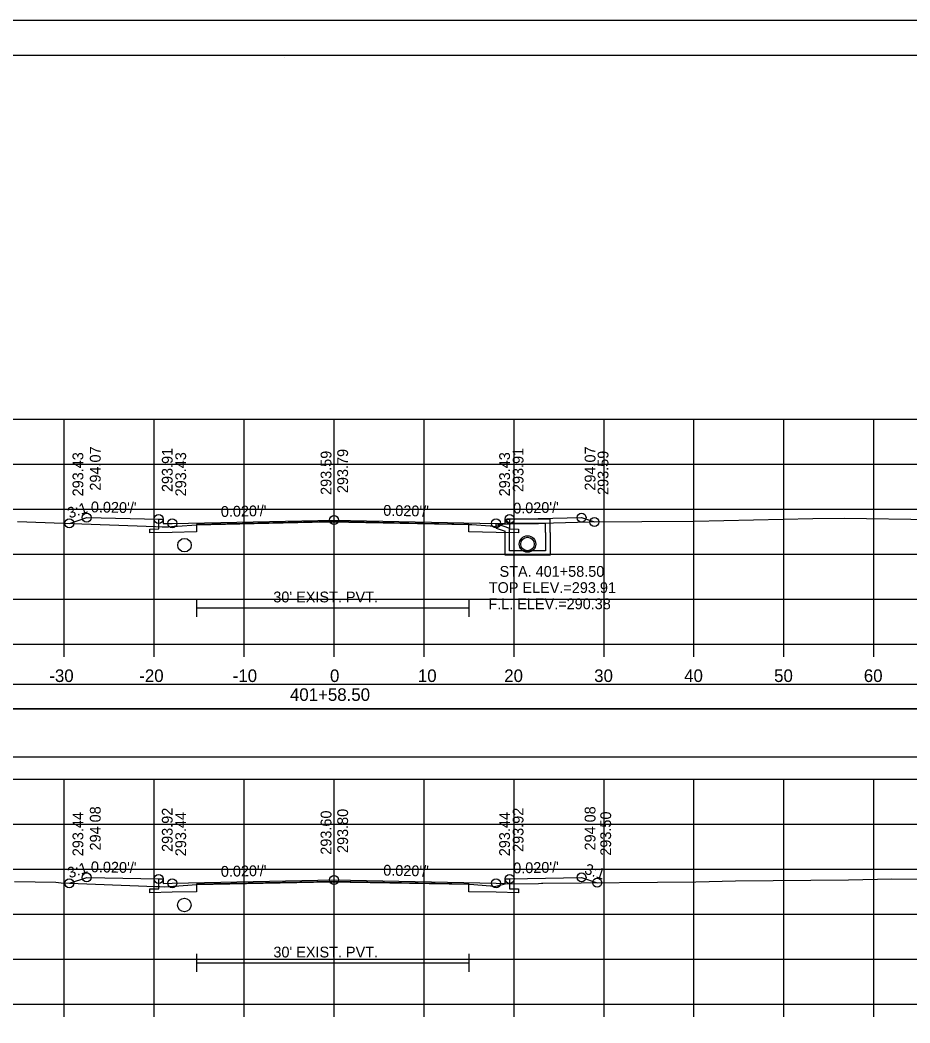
# Model space of a CAD drawing. Extents: x 1370538 to 1372872, y 376220 to 381127.
# Drawn here: x 1370673.7 to 1370772.6, y 376322.3 to 376433.8 of the extents above; entities that cross this region are included whole.
import ezdxf

# ---------------------------------------------------------------- set-up
doc = ezdxf.new("R2010")
doc.units = 0
for name, color, linetype in [('R_Border', 7, 'Continuous'), ('R_Border Notes', 7, 'Continuous'), ('R_Border PE', 7, 'Continuous'), ('R_Border Prem', 7, 'Continuous'), ('R_Dimension', 7, 'Continuous'), ('R_Fin Surface', 7, 'Continuous'), ('R_Grid', 7, 'Continuous'), ('R_No Plot', 7, 'Continuous'), ('R_Water', 7, 'Continuous'), ('R_Water Annot', 7, 'Continuous'), ('R_Xsect Elev', 7, 'Continuous'), ('R_Xsect Slope', 7, 'Continuous'), ('T_Detection Zones', 7, 'Continuous')]:
    doc.layers.add(name, color=color, linetype=linetype)

msp = doc.modelspace()

# ---------------------------------------------------------------- linework, layer by layer
at = {"layer": 'R_Border'}
for p, q in [((1370693.32, 376369.46), (1370693.32, 376367.46)), ((1370723.58, 376369.46), (1370723.58, 376367.46)), ((1370693.32, 376368.46), (1370723.58, 376368.46)), ((1370693.32, 376330), (1370693.32, 376328)), ((1370723.59, 376330), (1370723.59, 376328)), ((1370693.32, 376329), (1370723.59, 376329))]:
    msp.add_line(p, q, dxfattribs=at)
for points in [[(1370728.11, 376378.32), (1370728.11, 376377.23), (1370729.11, 376377.21), (1370729.11, 376376.79), (1370726.61, 376376.84), (1370723.58, 376376.9), (1370723.58, 376377.73), (1370708.61, 376378.03), (1370693.32, 376377.73), (1370693.31, 376376.89), (1370690.61, 376376.84), (1370688.11, 376376.79), (1370688.11, 376377.21), (1370689.11, 376377.23), (1370689.11, 376378.32)], [(1370728.11, 376338.33), (1370728.11, 376337.24), (1370729.11, 376337.22), (1370729.11, 376336.8), (1370726.61, 376336.85), (1370723.59, 376336.91), (1370723.59, 376337.74), (1370708.61, 376338.04), (1370693.32, 376337.74), (1370693.32, 376336.9), (1370690.61, 376336.85), (1370688.11, 376336.8), (1370688.11, 376337.22), (1370689.11, 376337.24), (1370689.11, 376338.33)]]:
    msp.add_lwpolyline(points, dxfattribs=at)
at = {"layer": 'R_Border Notes'}
for p, q in [((1370550.61, 376429.87), (1370866.79, 376429.87)), ((1370703.13, 376429.61), (1370703.13, 376429.61)), ((1370703.13, 376429.61), (1370703.13, 376429.61))]:
    msp.add_line(p, q, dxfattribs=at)
at = {"layer": 'R_Border Prem'}
for p, q in [((1370558.61, 376364.41), (1370858.61, 376364.41)), ((1370678.61, 376363.01), (1370678.61, 376364.41)), ((1370688.61, 376363.01), (1370688.61, 376364.41)), ((1370698.61, 376363.01), (1370698.61, 376364.41)), ((1370708.61, 376363.01), (1370708.61, 376364.41)), ((1370718.61, 376363.01), (1370718.61, 376364.41)), ((1370728.61, 376363.01), (1370728.61, 376364.41)), ((1370738.61, 376363.01), (1370738.61, 376364.41)), ((1370748.61, 376363.01), (1370748.61, 376364.41)), ((1370758.61, 376363.01), (1370758.61, 376364.41)), ((1370768.61, 376363.01), (1370768.61, 376364.41)), ((1370558.61, 376324.41), (1370858.61, 376324.41)), ((1370678.61, 376323.01), (1370678.61, 376324.41)), ((1370688.61, 376323.01), (1370688.61, 376324.41)), ((1370698.61, 376323.01), (1370698.61, 376324.41)), ((1370708.61, 376323.01), (1370708.61, 376324.41)), ((1370718.61, 376323.01), (1370718.61, 376324.41)), ((1370728.61, 376323.01), (1370728.61, 376324.41)), ((1370738.61, 376323.01), (1370738.61, 376324.41)), ((1370748.61, 376323.01), (1370748.61, 376324.41)), ((1370758.61, 376323.01), (1370758.61, 376324.41)), ((1370768.61, 376323.01), (1370768.61, 376324.41))]:
    msp.add_line(p, q, dxfattribs=at)
at = {"layer": 'R_Dimension'}
for points in [[(1370673.4, 376378.05), (1370688.77, 376377.49), (1370689.51, 376377.45), (1370689.73, 376377.44), (1370690.21, 376377.47), (1370690.83, 376377.51), (1370691.21, 376377.54), (1370693.32, 376377.68), (1370706.16, 376377.96), (1370708.2, 376378.01), (1370710.26, 376377.97), (1370723.58, 376377.73), (1370723.9, 376377.71), (1370725.95, 376377.56), (1370726.09, 376377.55), (1370726.42, 376377.48), (1370727.3, 376377.71), (1370727.49, 376377.77), (1370728.21, 376377.78), (1370731.32, 376377.82), (1370731.6, 376377.85), (1370731.65, 376377.86), (1370737.01, 376378), (1370748.63, 376378.09), (1370761.81, 376378.38), (1370765.35, 376378.4), (1370775.16, 376378.26)], [(1370673.07, 376338.05), (1370677.67, 376337.96), (1370678.27, 376337.88), (1370688.75, 376337.5), (1370689.25, 376337.47), (1370689.74, 376337.46), (1370690.75, 376337.53), (1370690.83, 376337.53), (1370690.88, 376337.53), (1370693.32, 376337.7), (1370708.17, 376338.02), (1370708.19, 376338.03), (1370708.22, 376338.02), (1370723.59, 376337.74), (1370723.64, 376337.74), (1370726, 376337.57), (1370726.03, 376337.57), (1370726.42, 376337.49), (1370727.48, 376337.76), (1370727.51, 376337.77), (1370727.61, 376337.77), (1370731.33, 376337.83), (1370731.66, 376337.86), (1370731.67, 376337.86), (1370731.82, 376337.86), (1370748.83, 376338), (1370753.23, 376338.1), (1370765.78, 376338.23), (1370770.61, 376338.34), (1370776.58, 376338.25)]]:
    msp.add_lwpolyline(points, dxfattribs=at)
at = {"layer": 'R_Fin Surface'}
for points in [[(1370679.18, 376377.84), (1370681.11, 376378.48), (1370689.11, 376378.32), (1370689.61, 376378.32), (1370689.61, 376377.82), (1370690.61, 376377.84), (1370708.61, 376378.2), (1370726.61, 376377.84), (1370727.61, 376377.82), (1370727.61, 376378.32), (1370728.11, 376378.32), (1370736.11, 376378.48), (1370737.55, 376378)], [(1370679.18, 376337.85), (1370681.11, 376338.49), (1370689.11, 376338.33), (1370689.61, 376338.33), (1370689.61, 376337.83), (1370690.61, 376337.85), (1370708.61, 376338.21), (1370726.61, 376337.85), (1370727.61, 376337.83), (1370727.61, 376338.33), (1370728.11, 376338.33), (1370736.11, 376338.49), (1370737.85, 376337.91)]]:
    msp.add_lwpolyline(points, dxfattribs=at)
at = {"layer": 'R_Grid'}
for p, q in [((1370558.61, 376389.41), (1370858.61, 376389.41)), ((1370678.61, 376364.41), (1370678.61, 376389.41)), ((1370688.61, 376364.41), (1370688.61, 376389.41)), ((1370698.61, 376364.41), (1370698.61, 376389.41)), ((1370708.61, 376364.41), (1370708.61, 376389.41)), ((1370718.61, 376364.41), (1370718.61, 376389.41)), ((1370728.61, 376364.41), (1370728.61, 376389.41)), ((1370738.61, 376364.41), (1370738.61, 376389.41)), ((1370748.61, 376364.41), (1370748.61, 376389.41)), ((1370758.61, 376364.41), (1370758.61, 376389.41)), ((1370768.61, 376364.41), (1370768.61, 376389.41)), ((1370558.61, 376384.41), (1370858.61, 376384.41)), ((1370558.61, 376379.41), (1370858.61, 376379.41)), ((1370558.61, 376374.41), (1370858.61, 376374.41)), ((1370558.61, 376369.41), (1370858.61, 376369.41)), ((1370558.61, 376364.41), (1370858.61, 376364.41)), ((1370558.61, 376349.41), (1370858.61, 376349.41)), ((1370678.61, 376324.41), (1370678.61, 376349.41)), ((1370688.61, 376324.41), (1370688.61, 376349.41)), ((1370698.61, 376324.41), (1370698.61, 376349.41)), ((1370708.61, 376324.41), (1370708.61, 376349.41)), ((1370718.61, 376324.41), (1370718.61, 376349.41)), ((1370728.61, 376324.41), (1370728.61, 376349.41)), ((1370738.61, 376324.41), (1370738.61, 376349.41)), ((1370748.61, 376324.41), (1370748.61, 376349.41)), ((1370758.61, 376324.41), (1370758.61, 376349.41)), ((1370768.61, 376324.41), (1370768.61, 376349.41)), ((1370558.61, 376344.41), (1370858.61, 376344.41)), ((1370558.61, 376339.41), (1370858.61, 376339.41)), ((1370558.61, 376334.41), (1370858.61, 376334.41)), ((1370558.61, 376329.41), (1370858.61, 376329.41)), ((1370558.61, 376324.41), (1370858.61, 376324.41))]:
    msp.add_line(p, q, dxfattribs=at)
at = {"layer": 'R_No Plot'}
msp.add_line((1370538.21, 376433.77), (1370871.54, 376433.77), dxfattribs=at)
for points in [[(1370538.2, 376433.77), (1370871.54, 376433.77), (1370871.54, 376220.43), (1370538.2, 376220.43)], [(1370784.53, 376429.87), (1370784.53, 376419.99), (1370820.26, 376419.99), (1370820.26, 376417.07), (1370843.46, 376417.07), (1370843.46, 376392.74), (1370866.79, 376392.74), (1370866.79, 376224.41), (1370550.61, 376224.41), (1370550.61, 376429.87)]]:
    msp.add_lwpolyline(points, close=True, dxfattribs=at)
for centre, radius in [((1370681.11, 376378.48), 0.5), ((1370689.11, 376378.32), 0.5), ((1370708.61, 376378.2), 0.5), ((1370728.11, 376378.32), 0.5), ((1370736.11, 376378.48), 0.5), ((1370737.55, 376378), 0.5), ((1370679.18, 376377.84), 0.5), ((1370690.61, 376377.84), 0.5), ((1370726.61, 376377.84), 0.5), ((1370730.11, 376375.54), 0.917), ((1370679.18, 376337.85), 0.5), ((1370681.11, 376338.49), 0.5), ((1370689.11, 376338.33), 0.5), ((1370690.61, 376337.85), 0.5), ((1370708.61, 376338.21), 0.5), ((1370726.61, 376337.85), 0.5), ((1370728.11, 376338.33), 0.5), ((1370736.11, 376338.49), 0.5), ((1370737.85, 376337.91), 0.5)]:
    msp.add_circle(centre, radius, dxfattribs=at)
at = {"layer": 'R_Water'}
for p, q in [((1370726.61, 376377.84), (1370728.11, 376377.32)), ((1370726.61, 376377.31), (1370727.61, 376376.97)), ((1370727.77, 376378.16), (1370727.86, 376378.32)), ((1370727.77, 376378.16), (1370728.11, 376377.82)), ((1370732.61, 376378.32), (1370727.86, 376378.32)), ((1370732.11, 376377.82), (1370728.11, 376377.82)), ((1370728.11, 376376.82), (1370728.11, 376377.32)), ((1370732.11, 376376.82), (1370732.11, 376377.82)), ((1370732.61, 376376.82), (1370732.61, 376378.32)), ((1370727.61, 376376.82), (1370727.61, 376376.97))]:
    msp.add_line(p, q, dxfattribs=at)
for points in [[(1370726.61, 376377.31), (1370726.61, 376377.84)], [(1370732.61, 376376.82), (1370732.61, 376374.29), (1370730.11, 376374.29), (1370727.61, 376374.29), (1370727.61, 376376.82)], [(1370732.11, 376376.82), (1370732.11, 376374.79), (1370730.11, 376374.79), (1370728.11, 376374.79), (1370728.11, 376376.82)]]:
    msp.add_lwpolyline(points, dxfattribs=at)
for centre in [(1370691.98, 376375.42), (1370730.11, 376375.54), (1370691.96, 376335.43)]:
    msp.add_circle(centre, 0.75, dxfattribs=at)
at = {"layer": 'R_Xsect Elev'}
for p, q in [((1370708.61, 376378), (1370708.61, 376388)), ((1370708.61, 376338.02), (1370708.61, 376348.02))]:
    msp.add_line(p, q, dxfattribs=at)
at = {"layer": 'T_Detection Zones'}
for points in [[(1370552.62, 376357.24), (1370864.59, 376357.24), (1370864.59, 376359.94), (1370552.62, 376359.94)], [(1370552.62, 376351.91), (1370864.59, 376351.91), (1370864.59, 376357.24), (1370552.62, 376357.24)]]:
    msp.add_lwpolyline(points, close=True, dxfattribs=at)

# ---------------------------------------------------------------- texts
at = {"layer": 'R_Border PE'}
for s, p in [('-30', (1370676.95, 376360.21)), ('-20', (1370686.95, 376360.21)), ('-10', (1370697.34, 376360.21)), ('0', (1370708.15, 376360.21)), ('10', (1370717.92, 376360.21)), ('20', (1370727.52, 376360.21)), ('30', (1370737.52, 376360.21)), ('40', (1370747.52, 376360.21)), ('50', (1370757.52, 376360.21)), ('60', (1370767.49, 376360.21)), ('401+58.50', (1370703.7, 376358.11))]:
    msp.add_text(s, height=1.4, dxfattribs=at).set_placement(p)
at = {"layer": 'R_Water'}
for p in [(1370701.85, 376369.06), (1370701.86, 376329.6)]:
    msp.add_text("30' EXIST. PVT.", height=1.2, dxfattribs=at).set_placement(p)
at = {"layer": 'R_Water Annot'}
for s, p in [('STA. 401+58.50', (1370727, 376371.9)), ('TOP ELEV.=293.91', (1370725.8, 376370.1)), ('F.L. ELEV.=290.38', (1370725.76, 376368.3))]:
    msp.add_text(s, height=1.2, dxfattribs=at).set_placement(p)
at = {"layer": 'R_Xsect Elev'}
for s, p in [('294.07', (1370682.66, 376381.48)), ('294.07', (1370737.66, 376381.48)), ('293.43', (1370680.73, 376380.84)), ('293.91', (1370690.66, 376381.32)), ('293.43', (1370692.16, 376380.84)), ('293.59', (1370708.31, 376381)), ('293.79', (1370710.16, 376381.2)), ('293.43', (1370728.16, 376380.84)), ('293.91', (1370729.66, 376381.32)), ('293.59', (1370739.1, 376381)), ('294.08', (1370682.66, 376341.49)), ('293.92', (1370690.66, 376341.33)), ('293.80', (1370710.16, 376341.21)), ('293.92', (1370729.66, 376341.33)), ('294.08', (1370737.66, 376341.49)), ('293.44', (1370680.73, 376340.85)), ('293.44', (1370692.16, 376340.85)), ('293.60', (1370708.31, 376341.02)), ('293.44', (1370728.16, 376340.85)), ('293.50', (1370739.4, 376340.91))]:
    msp.add_text(s, height=1.2, rotation=90, dxfattribs=at).set_placement(p)
at = {"layer": 'R_Xsect Slope'}
for s, rotation, p in [('3:1', 18.4349, (1370679.2, 376378.37)), ("0.020'/'", 358.8542, (1370681.56, 376379.07)), ("0.020'/'", 1.1458, (1370696.03, 376378.55)), ("0.020'/'", 358.8542, (1370714.06, 376378.69)), ("0.020'/'", 1.1458, (1370728.53, 376378.93)), ('3:1', 18.4349, (1370679.2, 376338.38)), ("0.020'/'", 358.8542, (1370681.56, 376339.08)), ("0.020'/'", 1.1458, (1370696.03, 376338.56)), ("0.020'/'", 358.8542, (1370714.06, 376338.7)), ("0.020'/'", 1.1458, (1370728.53, 376338.94)), ('3:1', 341.5651, (1370736.35, 376338.94))]:
    msp.add_text(s, height=1.2, rotation=rotation, dxfattribs=at).set_placement(p)

doc.saveas('drawing.dxf')
